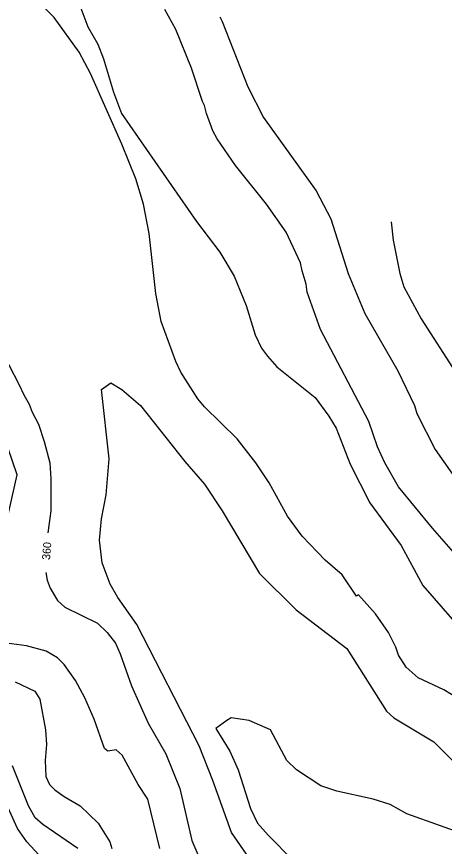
# Model space of a CAD drawing. Extents: x -510989 to -501240, y -1184665 to -1176098.
# Drawn here: x -503767 to -503447, y -1179564 to -1178941 of the extents above; entities that cross this region are included whole.
import ezdxf

# ---------------------------------------------------------------- set-up
doc = ezdxf.new("R2010")
doc.units = 0
for name, color, linetype in [('vrstevnice_01', 7, 'Continuous'), ('vrstevnice_02', 7, 'Continuous'), ('vrstevnice_04', 7, 'Continuous')]:
    doc.layers.add(name, color=color, linetype=linetype)

msp = doc.modelspace()

# ---------------------------------------------------------------- linework, layer by layer
at = {"layer": 'vrstevnice_01'}
for points in [[(-503868.69, -1178926), (-503850.41, -1178944), (-503841.81, -1178954), (-503825, -1178991), (-503816.91, -1179014), (-503806.69, -1179063), (-503795.81, -1179095), (-503791.59, -1179120), (-503791.41, -1179142), (-503790.31, -1179157), (-503785.81, -1179174), (-503780.09, -1179189), (-503765.5, -1179217), (-503761.81, -1179225), (-503757.59, -1179232), (-503755.41, -1179238), (-503750.69, -1179247), (-503746.41, -1179260), (-503742.19, -1179276), (-503741.41, -1179288), (-503741.41, -1179312), (-503743.7, -1179328.35)], [(-503424, -1179460), (-503447, -1179446), (-503466.19, -1179437), (-503475.19, -1179429), (-503481, -1179420), (-503482.91, -1179414), (-503488.5, -1179403), (-503498.19, -1179389), (-503510.81, -1179375), (-503512.41, -1179376), (-503523, -1179360), (-503535.81, -1179349), (-503553.09, -1179331), (-503564, -1179316), (-503577.91, -1179291), (-503587.81, -1179276), (-503601.91, -1179258), (-503626.31, -1179234), (-503631.31, -1179228), (-503644.09, -1179208), (-503647.81, -1179200), (-503658.81, -1179170), (-503662.69, -1179149), (-503667.81, -1179104), (-503672.09, -1179082), (-503677.69, -1179063), (-503688.19, -1179037), (-503711.69, -1178984), (-503720.31, -1178968), (-503738.91, -1178942), (-503754.91, -1178926)], [(-503423.91, -1179361), (-503455.41, -1179325), (-503480.91, -1179294), (-503491.09, -1179276), (-503496.59, -1179264), (-503503.09, -1179245), (-503539.41, -1179176), (-503549.31, -1179148), (-503550, -1179142), (-503553.09, -1179132), (-503554.31, -1179126), (-503565.09, -1179103), (-503579.81, -1179082), (-503603.19, -1179053), (-503616.69, -1179033), (-503620.09, -1179027), (-503624.69, -1179014), (-503626.19, -1179008), (-503627.81, -1179005), (-503636, -1178980), (-503647.69, -1178951), (-503656.09, -1178936)], [(-503486.39, -1179095.11), (-503485, -1179109), (-503479.81, -1179134), (-503477, -1179144), (-503464, -1179168), (-503438.09, -1179208), (-503419.91, -1179243), (-503405.31, -1179265), (-503383.5, -1179291), (-503368.41, -1179306), (-503332.81, -1179336), (-503313.41, -1179351), (-503305, -1179357), (-503296.5, -1179361), (-503278, -1179366), (-503256.27, -1179370.17)], [(-503745.11, -1179358.22), (-503744.19, -1179364)], [(-503744.19, -1179364), (-503742, -1179370), (-503736.59, -1179379), (-503730.91, -1179384), (-503706.59, -1179396), (-503699.31, -1179403), (-503693.09, -1179411), (-503689.59, -1179419), (-503681.09, -1179443), (-503668.59, -1179471), (-503655.31, -1179494), (-503644.81, -1179520), (-503635.81, -1179559), (-503629.69, -1179573)], [(-503768.19, -1179440), (-503753.59, -1179447), (-503749.81, -1179453), (-503745.5, -1179476), (-503744.81, -1179487), (-503745.81, -1179499), (-503745.19, -1179511), (-503742.41, -1179517), (-503738.59, -1179521), (-503731.41, -1179526), (-503719.41, -1179533), (-503706.09, -1179546), (-503697.19, -1179560), (-503695.69, -1179565)], [(-503373.81, -1179575), (-503474.69, -1179539), (-503487.19, -1179532), (-503500, -1179528), (-503527.19, -1179522), (-503539, -1179518), (-503557.41, -1179506), (-503564.59, -1179499), (-503576.91, -1179476), (-503592.91, -1179469), (-503606.41, -1179467), (-503609.59, -1179469), (-503617.81, -1179475), (-503607.19, -1179492), (-503601.09, -1179506), (-503591.81, -1179535), (-503586.59, -1179546), (-503578.5, -1179555), (-503559.81, -1179574)], [(-503735.59, -1179586), (-503759.5, -1179560), (-503766.5, -1179550), (-503783.41, -1179513)]]:
    msp.add_lwpolyline(points, dxfattribs=at)
at = {"layer": 'vrstevnice_02'}
for points in [[(-503719, -1178935), (-503713.69, -1178949), (-503706.31, -1178962), (-503702, -1178973), (-503694.59, -1178998), (-503688.41, -1179014), (-503632.41, -1179095), (-503614.81, -1179118), (-503604, -1179136), (-503595, -1179158), (-503588.31, -1179180), (-503583.59, -1179190), (-503579.19, -1179196), (-503572, -1179204), (-503543.41, -1179227), (-503533.09, -1179241), (-503527.69, -1179250), (-503517.09, -1179277), (-503502.31, -1179306), (-503479, -1179338), (-503462.59, -1179368), (-503438.81, -1179395)], [(-503614.85, -1178941.57), (-503613, -1178945), (-503593.81, -1178994), (-503582, -1179017), (-503542.59, -1179072), (-503531.5, -1179093), (-503518.59, -1179134), (-503506.19, -1179164), (-503481.41, -1179207), (-503468.81, -1179233), (-503467.09, -1179239), (-503453.31, -1179266), (-503427.41, -1179303), (-503403.09, -1179331), (-503328.31, -1179385), (-503317, -1179390), (-503300.5, -1179396), (-503285, -1179399), (-503255.09, -1179398), (-503229.27, -1179402.43)], [(-503588, -1179579), (-503606, -1179553), (-503620, -1179514), (-503630.41, -1179488), (-503677, -1179397), (-503691.19, -1179377), (-503697.09, -1179367), (-503702.91, -1179351), (-503705, -1179334), (-503703.41, -1179318), (-503700.09, -1179300), (-503697.69, -1179273), (-503703.59, -1179221), (-503696.41, -1179216), (-503688.31, -1179221), (-503674.31, -1179233), (-503641.09, -1179275), (-503626.19, -1179292), (-503613, -1179312), (-503585.09, -1179359), (-503557.69, -1179386), (-503519.5, -1179415), (-503489.91, -1179462), (-503484.5, -1179467), (-503454.31, -1179485), (-503426.09, -1179513)], [(-503787.91, -1179378), (-503766.59, -1179285), (-503781, -1179244)], [(-503659.69, -1179565), (-503668.69, -1179528), (-503675.91, -1179517), (-503688, -1179495), (-503692.5, -1179491), (-503698.69, -1179492), (-503701.19, -1179490), (-503709, -1179468), (-503716.09, -1179452), (-503723.09, -1179439), (-503731.41, -1179427), (-503736.5, -1179422), (-503745, -1179417), (-503759.59, -1179413), (-503774.69, -1179411)], [(-503721.31, -1179565), (-503747.5, -1179547), (-503753.19, -1179542), (-503758.19, -1179533), (-503770.19, -1179503)]]:
    msp.add_lwpolyline(points, dxfattribs=at)

# ---------------------------------------------------------------- texts
at = {"layer": 'vrstevnice_04'}
msp.add_text('360', height=6, rotation=85.23768, dxfattribs=at).set_placement((-503742.14, -1179348.92))

doc.saveas('drawing.dxf')
